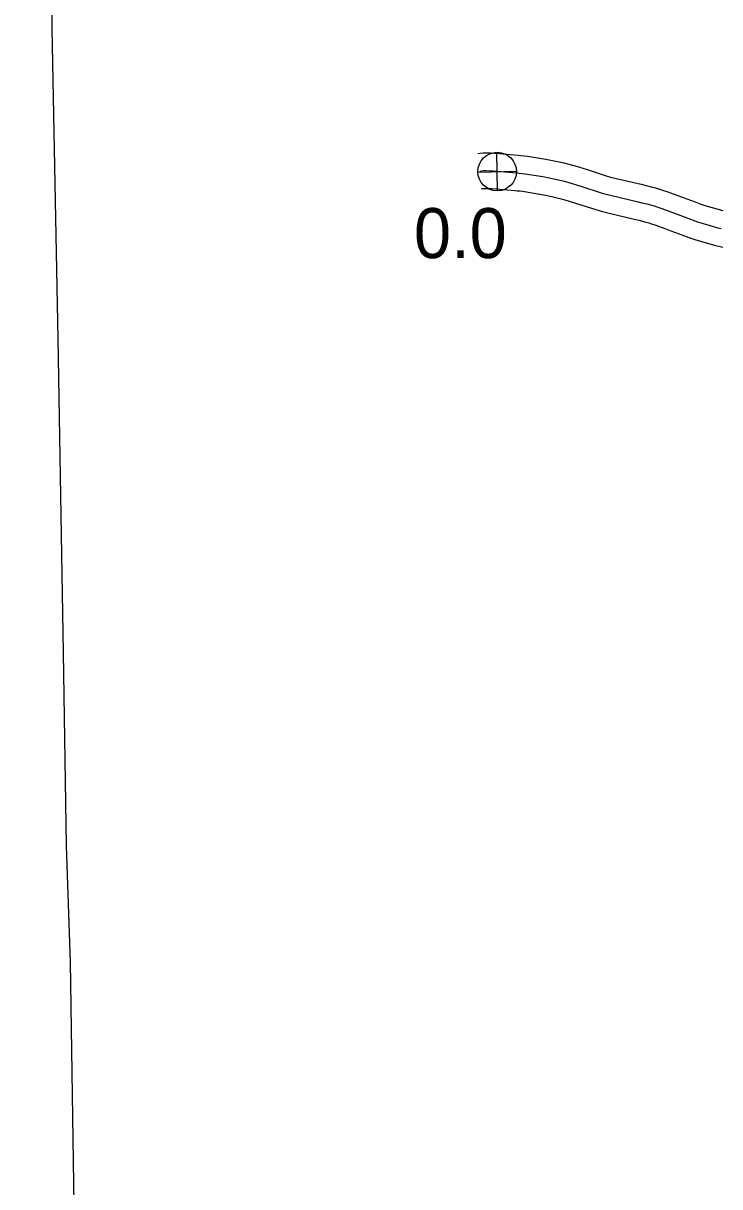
# Model space of a CAD drawing. Extents: x -83719 to 153526, y -11835 to 11446.
# Drawn here: x 11067.5 to 11263.9, y 515.5 to 843.3 of the extents above; entities that cross this region are included whole.
import ezdxf

# ---------------------------------------------------------------- set-up
doc = ezdxf.new("R2010")
doc.units = 0
for name, color, linetype in [('Level 10', 7, 'Continuous'), ('Level 2', 7, 'Continuous'), ('Level 25', 7, 'Continuous'), ('Level 26', 7, 'Continuous'), ('Level 59', 7, 'Continuous')]:
    doc.layers.add(name, color=color, linetype=linetype)

msp = doc.modelspace()

# ---------------------------------------------------------------- linework, layer by layer
at = {"layer": 'Level 10'}
for points in [[(11195.63, 806.68), (11196.32, 806.75), (11197.18, 806.8), (11197.99, 806.82), (11199.23, 806.8), (11200.33, 806.73), (11201.72, 806.63), (11203.72, 806.46), (11206.99, 806.19), (11207.81, 806.11), (11208.7, 806.01), (11209.68, 805.89), (11214.86, 805.05), (11216.73, 804.68), (11218.63, 804.28), (11219.9, 804), (11221.33, 803.66), (11223.05, 803.17), (11226.15, 802.21), (11231.88, 800.39), (11233.1, 800.02), (11234.25, 799.73), (11239.65, 798.47), (11241.67, 797.98), (11243.49, 797.54), (11244.56, 797.27), (11245.72, 796.96), (11246.83, 796.64), (11247.72, 796.35), (11249.18, 795.87), (11250.74, 795.29), (11252.08, 794.81), (11253.59, 794.24), (11256.65, 793.08), (11258.55, 792.38), (11259.05, 792.2), (11259.67, 792.03), (11264.69, 790.55)], [(11196.71, 796.74), (11197.15, 796.78), (11197.55, 796.81), (11198, 796.81), (11198.85, 796.8), (11199.64, 796.75), (11200.93, 796.66), (11202.9, 796.49), (11206.1, 796.23), (11206.76, 796.17), (11207.51, 796.08), (11208.25, 795.99), (11213.1, 795.2), (11214.75, 794.88), (11216.5, 794.51), (11217.64, 794.25), (11218.81, 793.98), (11220.19, 793.58), (11223.16, 792.67), (11228.91, 790.84), (11230.45, 790.37), (11231.91, 790.01), (11237.34, 788.74), (11239.32, 788.26), (11241.09, 787.83), (11242.06, 787.59), (11243.04, 787.33), (11243.89, 787.08), (11244.6, 786.85), (11245.87, 786.43), (11247.34, 785.89), (11248.62, 785.43), (11250.04, 784.89), (11253.14, 783.71), (11255.18, 782.96), (11256.03, 782.67), (11256.87, 782.42), (11262, 780.92), (11262.46, 780.79), (11262.93, 780.67), (11263.59, 780.49), (11264.76, 780.25)]]:
    msp.add_lwpolyline(points, dxfattribs=at)
at = {"layer": 'Level 2'}
for points in [[(11067.49, 1360.19), (11068.63, 1283.85), (11070.84, 1195.97), (11072.74, 1109.05), (11072.92, 1020.62), (11076.68, 931.55), (11075.14, 931.5), (11075.53, 841.9), (11077.24, 754.42), (11078.75, 666.09), (11079.57, 611.56)], [(11067.49, 1360.19), (11068.63, 1283.85), (11070.84, 1195.97), (11072.74, 1109.05), (11072.92, 1020.62), (11076.68, 931.55), (11075.14, 931.5), (11075.53, 841.9), (11077.24, 754.42), (11078.75, 666.09), (11079.57, 611.56)], [(11079.57, 611.56), (11080.69, 578.9), (11082.06, 491.54), (11082.5, 404.93), (11082.66, 312.38), (11081.87, 224.16), (11081.43, 135.31), (11081.45, 132.9), (11081.47, 129.85)], [(11079.57, 611.56), (11080.69, 578.9), (11082.06, 491.54), (11082.5, 404.93), (11082.66, 312.38), (11081.87, 224.16), (11081.43, 135.31), (11081.45, 132.9), (11081.48, 127.16)]]:
    msp.add_lwpolyline(points, dxfattribs=at)
at = {"layer": 'Level 26'}
for p, q in [((11201.24, 796.12), (11200.99, 806.97)), ((11195.69, 801.42), (11206.54, 801.67))]:
    msp.add_line(p, q, dxfattribs=at)
msp.add_circle((11201.11, 801.55), 5.43, dxfattribs=at)
at = {"layer": 'Level 59'}
msp.add_lwpolyline([(11196.17, 801.71), (11196.74, 801.77), (11197.37, 801.81), (11197.99, 801.82), (11199.04, 801.8), (11199.99, 801.74), (11201.33, 801.64), (11203.31, 801.48), (11206.54, 801.21), (11207.28, 801.14), (11208.1, 801.05), (11208.96, 800.94), (11213.98, 800.13), (11215.74, 799.78), (11217.57, 799.4), (11218.77, 799.12), (11220.07, 798.82), (11221.62, 798.37), (11224.65, 797.44), (11230.39, 795.61), (11231.77, 795.19), (11233.08, 794.87), (11238.5, 793.6), (11240.5, 793.12), (11242.29, 792.69), (11243.31, 792.43), (11244.38, 792.15), (11245.36, 791.86), (11246.16, 791.6), (11247.52, 791.15), (11249.04, 790.59), (11250.35, 790.12), (11251.81, 789.57), (11254.89, 788.4), (11256.86, 787.67), (11257.54, 787.43), (11258.27, 787.23), (11263.34, 785.73), (11263.76, 785.62), (11264.22, 785.5)], dxfattribs=at)

# ---------------------------------------------------------------- texts
at = {"layer": 'Level 25'}
msp.add_text('0.0', height=14.08, dxfattribs=at).set_placement((11177.64, 777.17))

doc.saveas('drawing.dxf')
